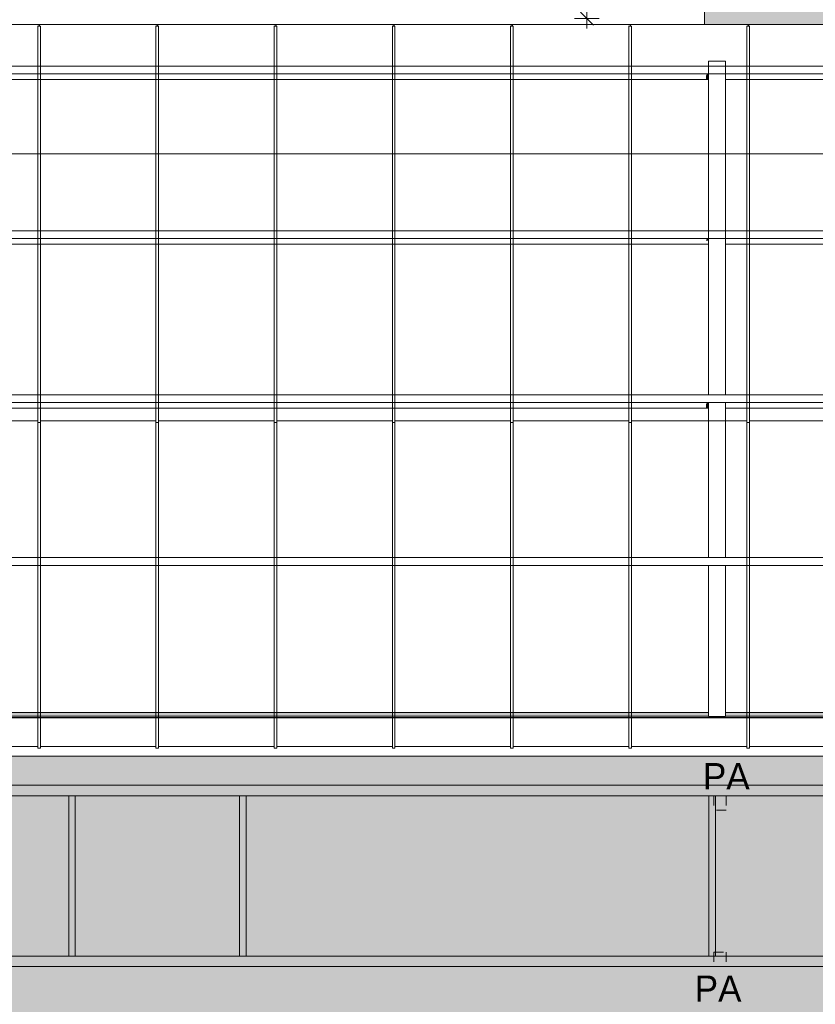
# Model space of a CAD drawing. Header units: millimetres. Extents: x 52659 to 1698020, y -10054 to 104697.
# Tile 280 of 363: x 274642 to 280700, y 18728 to 26221. Entities that reach past the tile are written whole.
import ezdxf

# ---------------------------------------------------------------- set-up
doc = ezdxf.new("R2010")
doc.units = ezdxf.units.MM
doc.header["$MEASUREMENT"] = 0
doc.linetypes.add('Tirets petits', pattern=[125, 75, -50])
for name, color, linetype in [('02-06 Poutre.Construction', 7, 'Continuous'), ('05-02 Cotation 200ème 100ème.Cotations', 7, 'Continuous'), ('06-02 Texte 200ème 100ème.Texte', 7, 'Continuous'), ('08-01 hachures', 7, 'Continuous'), ('A-ROOF-____-OTLN.Modèle IFC', 7, 'Continuous'), ('M-EQPM-____-OTLN.Modèle IFC', 7, 'Continuous'), ('S-BEAM-____-OTLN.Modèle IFC', 7, 'Continuous')]:
    doc.layers.add(name, color=color, linetype=linetype)
doc.styles.add('STYLE_GENERE_2', font='txt')
doc.styles.add('STYLE_GENERE_3', font='ARIALN.TTF')
doc.dimstyles.new('STYLE_GENERE__2', dxfattribs={"dimtxt": 200, "dimasz": 95, "dimexe": 0.18, "dimexo": 100, "dimgap": 0, "dimtad": 0, "dimlfac": 0.001, "dimzin": 0, "dimdsep": 46, "dimtxsty": 'STYLE_GENERE_3', "dimblk": 'ARROWHEAD_6', "dimblk1": 'ARROWHEAD_6', "dimblk2": 'ARROWHEAD_6', "dimcen": 0.09, "dimclrd": 7, "dimclre": 7, "dimclrt": 7, "dimazin": 0, "dimtfac": 1, "dimtdec": 4, "dimtmove": 0, "dimatfit": 3, "dimfxl": 1, "dimtolj": 1, "dimtzin": 0, "dimarcsym": 0})
doc.dimstyles.new('STYLE_GENERE__5', dxfattribs={"dimtxt": 200, "dimasz": 95, "dimexe": 0.18, "dimexo": 100, "dimgap": 0, "dimtad": 0, "dimtih": 1, "dimtoh": 1, "dimlfac": 0.001, "dimzin": 0, "dimdsep": 46, "dimtxsty": 'STYLE_GENERE_3', "dimblk": 'ARROWHEAD_6', "dimblk1": 'ARROWHEAD_6', "dimblk2": 'ARROWHEAD_6', "dimcen": 0.09, "dimclrd": 7, "dimclre": 7, "dimclrt": 7, "dimazin": 0, "dimtfac": 1, "dimtdec": 4, "dimtmove": 0, "dimatfit": 3, "dimfxl": 1, "dimtolj": 1, "dimtzin": 0, "dimarcsym": 0})
pattern_1 = [(360, (261781.56, 40089.01), (127, 127), [63.5, -190.5]), (89.99998, (261813.31, 40057.26), (-126.99996, 127.00004), [63.5, -190.5])]

# ---------------------------------------------------------------- blocks, each defined once
blk = doc.blocks.new('*D844', base_point=(261781.6, 40089))
at = {"layer": '05-02 Cotation 200ème 100ème.Cotations', "color": 7, "linetype": 'Continuous', "lineweight": 13, "transparency": 16777216}
for p, q in [((267471.6, 25106.5), (267471.6, 25294)), ((347724.3, 25106.5), (347724.3, 25294)), ((267471.6, 25200.2), (307285.1, 25200.2)), ((307910.8, 25200.2), (347724.3, 25200.2)), ((347724.3, 25200.2), (347799.3, 25200.2))]:
    blk.add_line(p, q, dxfattribs=at)
at = {"layer": '05-02 Cotation 200ème 100ème.Cotations', "color": 7, "linetype": 'Continuous', "lineweight": 25, "transparency": 16777216}
for p, q in [((267521.6, 25250.2), (267421.6, 25150.2)), ((347674.3, 25150.2), (347774.3, 25250.2))]:
    blk.add_line(p, q, dxfattribs=at)
at = {"layer": '05-02 Cotation 200ème 100ème.Cotations', "color": 7, "lineweight": 9, "transparency": 16777216, "insert": (307309.9, 25100.2), "char_height": 200, "attachment_point": 7, "style": 'STYLE_GENERE_3'}
blk.add_mtext('\\A1;80,25', dxfattribs=at)
blk = doc.blocks.new('ARROWHEAD_6')
at = {"color": 0, "linetype": 'Continuous', "lineweight": 0}
for p, q in [((0, 0), (-1, 0)), ((-0.5, -0.5), (0.5, 0.5))]:
    blk.add_line(p, q, dxfattribs=at)
blk = doc.blocks.new('*D872', base_point=(261781.6, 40089))
at = {"layer": '05-02 Cotation 200ème 100ème.Cotations', "color": 7, "linetype": 'Continuous', "lineweight": 13, "transparency": 16777216}
for p, q in [((279054.8, 32750.4), (278867.3, 32750.4)), ((278961, 29738.7), (278961, 32750.4)), ((278961, 26229.2), (278961, 29240.9)), ((279054.8, 26229.2), (278867.3, 26229.2)), ((278961, 26154.2), (278961, 26229.2))]:
    blk.add_line(p, q, dxfattribs=at)
at = {"layer": '05-02 Cotation 200ème 100ème.Cotations', "color": 7, "linetype": 'Continuous', "lineweight": 25, "transparency": 16777216}
for p, q in [((278911, 32800.4), (279011, 32700.4)), ((278911, 26279.2), (279011, 26179.2))]:
    blk.add_line(p, q, dxfattribs=at)
at = {"layer": '05-02 Cotation 200ème 100ème.Cotations', "color": 7, "lineweight": 9, "transparency": 16777216, "char_height": 200, "attachment_point": 7, "rotation": 90, "style": 'STYLE_GENERE_3'}
for s, insert in [('\\A1;0,30', (278843.3, 32542.7)), ('\\A1;6,52', (279061, 29265.8))]:
    blk.add_mtext(s, dxfattribs=dict(at, insert=insert))

msp = doc.modelspace()

# ---------------------------------------------------------------- hatches: boundary and pattern name
at = {"layer": '02-06 Poutre.Construction', "linetype": 'Continuous', "lineweight": 0, "true_color": 0xbfbfbf}
for points in [[(274776.347, 23168.223), (274779.78, 23168.223), (274779.78, 26171.975), (274789.78, 26171.975), (274789.78, 26184.777), (274776.345, 26184.777), (274776.345, 23168.582)], [(274789.78, 26171.975), (274798.593, 26171.975), (274796.406, 26184.777), (274789.78, 26184.777)], [(275676.347, 23168.223), (275679.78, 23168.223), (275679.78, 26171.975), (275689.78, 26171.975), (275689.78, 26184.777), (275676.345, 26184.777), (275676.345, 23168.582)], [(275689.78, 26171.975), (275698.593, 26171.975), (275696.406, 26184.777), (275689.78, 26184.777)], [(276576.347, 23168.223), (276579.78, 23168.223), (276579.78, 26171.975), (276589.78, 26171.975), (276589.78, 26184.777), (276576.345, 26184.777), (276576.345, 23168.582)], [(276589.78, 26171.975), (276598.593, 26171.975), (276596.406, 26184.777), (276589.78, 26184.777)], [(277476.347, 23168.223), (277479.78, 23168.223), (277479.78, 26171.975), (277489.78, 26171.975), (277489.78, 26184.777), (277476.345, 26184.777), (277476.345, 23168.582)], [(277489.78, 26171.975), (277498.593, 26171.975), (277496.406, 26184.777), (277489.78, 26184.777)], [(278376.347, 23168.223), (278379.78, 23168.223), (278379.78, 26171.975), (278389.78, 26171.975), (278389.78, 26184.777), (278376.345, 26184.777), (278376.345, 23168.582)], [(278389.78, 26171.975), (278398.593, 26171.975), (278396.406, 26184.777), (278389.78, 26184.777)], [(279276.347, 23168.223), (279279.78, 23168.223), (279279.78, 26171.975), (279289.78, 26171.975), (279289.78, 26184.777), (279276.345, 26184.777), (279276.345, 23168.582)], [(279289.78, 26171.975), (279298.593, 26171.975), (279296.406, 26184.777), (279289.78, 26184.777)], [(280176.347, 23168.223), (280179.78, 23168.223), (280179.78, 26171.975), (280189.78, 26171.975), (280189.78, 26184.777), (280176.345, 26184.777), (280176.345, 23168.582)], [(280189.78, 26171.975), (280198.593, 26171.975), (280196.406, 26184.777), (280189.78, 26184.777)], [(274776.347, 23016.995), (274776.349, 23016.643), (274779.78, 23016.643), (274779.78, 23168.223), (274776.347, 23168.223)], [(275676.349, 23016.643), (275679.78, 23016.643), (275679.78, 23168.223), (275676.347, 23168.223), (275676.347, 23016.995)], [(276576.349, 23016.643), (276579.78, 23016.643), (276579.78, 23168.223), (276576.347, 23168.223), (276576.347, 23016.995)], [(277476.349, 23016.643), (277479.78, 23016.643), (277479.78, 23168.223), (277476.347, 23168.223), (277476.347, 23016.995)], [(278376.349, 23016.643), (278379.78, 23016.643), (278379.78, 23168.223), (278376.347, 23168.223), (278376.347, 23016.995)], [(279276.349, 23016.643), (279279.78, 23016.643), (279279.78, 23168.223), (279276.347, 23168.223), (279276.347, 23016.995)], [(280176.347, 23016.995), (280176.349, 23016.643), (280179.78, 23016.643), (280179.78, 23168.223), (280176.347, 23168.223)], [(274776.349, 22863.487), (274776.351, 22863.144), (274779.78, 22863.144), (274779.78, 23016.643), (274776.349, 23016.643)], [(275676.351, 22863.144), (275679.78, 22863.144), (275679.78, 23016.643), (275676.349, 23016.643), (275676.349, 22863.487)], [(276576.351, 22863.144), (276579.78, 22863.144), (276579.78, 23016.643), (276576.349, 23016.643), (276576.349, 22863.487)], [(277476.351, 22863.144), (277479.78, 22863.144), (277479.78, 23016.643), (277476.349, 23016.643), (277476.349, 22863.487)], [(278376.351, 22863.144), (278379.78, 22863.144), (278379.78, 23016.643), (278376.349, 23016.643), (278376.349, 22863.487)], [(279276.351, 22863.144), (279279.78, 22863.144), (279279.78, 23016.643), (279276.349, 23016.643), (279276.349, 22863.487)], [(280176.349, 22863.487), (280176.351, 22863.144), (280179.78, 22863.144), (280179.78, 23016.643), (280176.349, 23016.643)], [(274776.351, 22708.37), (274776.353, 22708.037), (274779.78, 22708.037), (274779.78, 22854.271), (274779.78, 22863.144), (274776.351, 22863.144)], [(275676.351, 22708.37), (275676.353, 22708.037), (275679.78, 22708.037), (275679.78, 22854.271), (275679.78, 22863.144), (275676.351, 22863.144)], [(276576.351, 22708.37), (276576.353, 22708.037), (276579.78, 22708.037), (276579.78, 22854.271), (276579.78, 22863.144), (276576.351, 22863.144)], [(277476.351, 22708.37), (277476.353, 22708.037), (277479.78, 22708.037), (277479.78, 22854.271), (277479.78, 22863.144), (277476.351, 22863.144)], [(278376.351, 22708.37), (278376.353, 22708.037), (278379.78, 22708.037), (278379.78, 22854.271), (278379.78, 22863.144), (278376.351, 22863.144)], [(279276.351, 22708.37), (279276.353, 22708.037), (279279.78, 22708.037), (279279.78, 22854.271), (279279.78, 22863.144), (279276.351, 22863.144)], [(280176.351, 22708.37), (280176.353, 22708.037), (280179.78, 22708.037), (280179.78, 22854.271), (280179.78, 22863.144), (280176.351, 22863.144)], [(274776.353, 22551.958), (274776.356, 22551.633), (274779.78, 22551.633), (274779.78, 22708.037), (274776.353, 22708.037)], [(275676.353, 22551.958), (275676.355, 22551.633), (275679.78, 22551.633), (275679.78, 22708.037), (275676.353, 22708.037)], [(276576.353, 22551.958), (276576.355, 22551.633), (276579.78, 22551.633), (276579.78, 22708.037), (276576.353, 22708.037)], [(277476.353, 22551.958), (277476.355, 22551.633), (277479.78, 22551.633), (277479.78, 22708.037), (277476.353, 22708.037)], [(278376.353, 22551.958), (278376.355, 22551.633), (278379.78, 22551.633), (278379.78, 22708.037), (278376.353, 22708.037)], [(279276.353, 22551.958), (279276.355, 22551.633), (279279.78, 22551.633), (279279.78, 22708.037), (279276.353, 22708.037)], [(280176.353, 22551.958), (280176.355, 22551.633), (280179.78, 22551.633), (280179.78, 22708.037), (280176.353, 22708.037)], [(274776.355, 22394.567), (274776.357, 22394.249), (274779.78, 22394.249), (274779.78, 22551.633), (274776.355, 22551.633)], [(275676.357, 22394.249), (275679.78, 22394.249), (275679.78, 22551.633), (275676.355, 22551.633), (275676.355, 22394.567)], [(276576.357, 22394.249), (276579.78, 22394.249), (276579.78, 22551.633), (276576.355, 22551.633), (276576.355, 22394.567)], [(277476.355, 22394.567), (277476.357, 22394.249), (277479.78, 22394.249), (277479.78, 22551.633), (277476.355, 22551.633)], [(278376.357, 22394.249), (278379.78, 22394.249), (278379.78, 22551.633), (278376.355, 22551.633), (278376.355, 22394.567)], [(279276.357, 22394.249), (279279.78, 22394.249), (279279.78, 22551.633), (279276.355, 22551.633), (279276.355, 22394.567)], [(280176.355, 22394.567), (280176.357, 22394.249), (280179.78, 22394.249), (280179.78, 22551.633), (280176.355, 22551.633)], [(274776.357, 22236.514), (274776.359, 22236.203), (274779.78, 22236.203), (274779.78, 22394.249), (274776.357, 22394.249)], [(275676.357, 22236.514), (275676.359, 22236.203), (275679.78, 22236.203), (275679.78, 22394.249), (275676.357, 22394.249)], [(276576.357, 22236.514), (276576.359, 22236.203), (276579.78, 22236.203), (276579.78, 22394.249), (276576.357, 22394.249)], [(277476.357, 22236.514), (277476.359, 22236.203), (277479.78, 22236.203), (277479.78, 22394.249), (277476.357, 22394.249)], [(278376.357, 22236.514), (278376.359, 22236.203), (278379.78, 22236.203), (278379.78, 22394.249), (278376.357, 22394.249)], [(279276.357, 22236.514), (279276.359, 22236.203), (279279.78, 22236.203), (279279.78, 22394.249), (279276.357, 22394.249)], [(280176.357, 22236.514), (280176.359, 22236.203), (280179.78, 22236.203), (280179.78, 22394.249), (280176.357, 22394.249)], [(274776.359, 22078.118), (274776.361, 22077.814), (274779.78, 22077.814), (274779.78, 22236.203), (274776.359, 22236.203)], [(275676.359, 22078.118), (275676.361, 22077.814), (275679.78, 22077.814), (275679.78, 22236.203), (275676.359, 22236.203)], [(276576.359, 22078.118), (276576.361, 22077.814), (276579.78, 22077.814), (276579.78, 22236.203), (276576.359, 22236.203)], [(277476.359, 22078.118), (277476.361, 22077.814), (277479.78, 22077.814), (277479.78, 22236.203), (277476.359, 22236.203)], [(278376.359, 22078.118), (278376.361, 22077.814), (278379.78, 22077.814), (278379.78, 22236.203), (278376.359, 22236.203)], [(279276.359, 22078.118), (279276.361, 22077.814), (279279.78, 22077.814), (279279.78, 22236.203), (279276.359, 22236.203)], [(280176.359, 22078.118), (280176.361, 22077.814), (280179.78, 22077.814), (280179.78, 22236.203), (280176.359, 22236.203)], [(274776.361, 21919.698), (274776.363, 21919.401), (274779.78, 21919.401), (274779.78, 22077.814), (274776.361, 22077.814)], [(275676.361, 21919.698), (275676.363, 21919.401), (275679.78, 21919.401), (275679.78, 22077.814), (275676.361, 22077.814)], [(276576.361, 21919.698), (276576.363, 21919.401), (276579.78, 21919.401), (276579.78, 22077.814), (276576.361, 22077.814)], [(277476.361, 21919.698), (277476.363, 21919.401), (277479.78, 21919.401), (277479.78, 22077.814), (277476.361, 22077.814)], [(278376.361, 21919.698), (278376.363, 21919.401), (278379.78, 21919.401), (278379.78, 22077.814), (278376.361, 22077.814)], [(279276.361, 21919.698), (279276.363, 21919.401), (279279.78, 21919.401), (279279.78, 22077.814), (279276.361, 22077.814)], [(280176.361, 21919.698), (280176.363, 21919.401), (280179.78, 21919.401), (280179.78, 22077.814), (280176.361, 22077.814)], [(274776.363, 21761.575), (274776.364, 21761.285), (274779.78, 21761.285), (274779.78, 21919.401), (274776.363, 21919.401)], [(275676.363, 21761.575), (275676.364, 21761.285), (275679.78, 21761.285), (275679.78, 21919.401), (275676.363, 21919.401)], [(276576.363, 21761.575), (276576.364, 21761.285), (276579.78, 21761.285), (276579.78, 21919.401), (276576.363, 21919.401)], [(277476.363, 21761.575), (277476.364, 21761.285), (277479.78, 21761.285), (277479.78, 21919.401), (277476.363, 21919.401)], [(278376.363, 21761.575), (278376.364, 21761.285), (278379.78, 21761.285), (278379.78, 21919.401), (278376.363, 21919.401)], [(279276.363, 21761.575), (279276.364, 21761.285), (279279.78, 21761.285), (279279.78, 21919.401), (279276.363, 21919.401)], [(280176.363, 21761.575), (280176.364, 21761.285), (280179.78, 21761.285), (280179.78, 21919.401), (280176.363, 21919.401)], [(274776.364, 21604.068), (274776.366, 21603.784), (274779.78, 21603.784), (274779.78, 21761.285), (274776.364, 21761.285)], [(275676.364, 21604.068), (275676.366, 21603.784), (275679.78, 21603.784), (275679.78, 21761.285), (275676.364, 21761.285)], [(276576.366, 21603.784), (276579.78, 21603.784), (276579.78, 21761.285), (276576.364, 21761.285), (276576.364, 21604.068)], [(277476.366, 21603.784), (277479.78, 21603.784), (277479.78, 21761.285), (277476.364, 21761.285), (277476.364, 21604.068)], [(278376.366, 21603.784), (278379.78, 21603.784), (278379.78, 21761.285), (278376.364, 21761.285), (278376.364, 21604.068)], [(279276.366, 21603.784), (279279.78, 21603.784), (279279.78, 21761.285), (279276.364, 21761.285), (279276.364, 21604.068)], [(280176.364, 21604.068), (280176.366, 21603.784), (280179.78, 21603.784), (280179.78, 21761.285), (280176.364, 21761.285)], [(274776.366, 21447.494), (274776.367, 21447.216), (274779.78, 21447.216), (274779.78, 21603.784), (274776.366, 21603.784)], [(275676.366, 21447.494), (275676.367, 21447.216), (275679.78, 21447.216), (275679.78, 21603.784), (275676.366, 21603.784)], [(276576.366, 21447.494), (276576.367, 21447.216), (276579.78, 21447.216), (276579.78, 21603.784), (276576.366, 21603.784)], [(277476.366, 21447.494), (277476.367, 21447.216), (277479.78, 21447.216), (277479.78, 21603.784), (277476.366, 21603.784)], [(278376.366, 21447.494), (278376.367, 21447.216), (278379.78, 21447.216), (278379.78, 21603.784), (278376.366, 21603.784)], [(279276.366, 21447.494), (279276.367, 21447.216), (279279.78, 21447.216), (279279.78, 21603.784), (279276.366, 21603.784)], [(280176.366, 21447.494), (280176.367, 21447.216), (280179.78, 21447.216), (280179.78, 21603.784), (280176.366, 21603.784)], [(274776.367, 21292.17), (274776.369, 21291.897), (274779.78, 21291.897), (274779.78, 21447.216), (274776.367, 21447.216)], [(275676.367, 21292.17), (275676.369, 21291.897), (275679.78, 21291.897), (275679.78, 21447.216), (275676.367, 21447.216)], [(276576.367, 21292.17), (276576.369, 21291.897), (276579.78, 21291.897), (276579.78, 21447.216), (276576.367, 21447.216)], [(277476.367, 21292.17), (277476.369, 21291.897), (277479.78, 21291.897), (277479.78, 21447.216), (277476.367, 21447.216)], [(278376.367, 21292.17), (278376.369, 21291.897), (278379.78, 21291.897), (278379.78, 21447.216), (278376.367, 21447.216)], [(279276.367, 21292.17), (279276.369, 21291.897), (279279.78, 21291.897), (279279.78, 21447.216), (279276.367, 21447.216)], [(280176.367, 21292.17), (280176.369, 21291.897), (280179.78, 21291.897), (280179.78, 21447.216), (280176.367, 21447.216)], [(274776.369, 21138.409), (274776.37, 21138.142), (274779.78, 21138.142), (274779.78, 21291.897), (274776.369, 21291.897)], [(275676.369, 21138.409), (275676.37, 21138.142), (275679.78, 21138.142), (275679.78, 21291.897), (275676.369, 21291.897)], [(276576.369, 21138.409), (276576.37, 21138.142), (276579.78, 21138.142), (276579.78, 21291.897), (276576.369, 21291.897)], [(277476.369, 21138.409), (277476.37, 21138.142), (277479.78, 21138.142), (277479.78, 21291.897), (277476.369, 21291.897)], [(278376.369, 21138.409), (278376.37, 21138.142), (278379.78, 21138.142), (278379.78, 21291.897), (278376.369, 21291.897)], [(279276.369, 21138.409), (279276.37, 21138.142), (279279.78, 21138.142), (279279.78, 21291.897), (279276.369, 21291.897)], [(280176.369, 21138.409), (280176.37, 21138.142), (280179.78, 21138.142), (280179.78, 21291.897), (280176.369, 21291.897)], [(274776.37, 20986.522), (274776.372, 20986.26), (274779.78, 20986.26), (274779.78, 21138.142), (274776.37, 21138.142)], [(275676.37, 20986.522), (275676.372, 20986.26), (275679.78, 20986.26), (275679.78, 21138.142), (275676.37, 21138.142)], [(276576.37, 20986.522), (276576.372, 20986.26), (276579.78, 20986.26), (276579.78, 21138.142), (276576.37, 21138.142)], [(277476.37, 20986.522), (277476.372, 20986.26), (277479.78, 20986.26), (277479.78, 21138.142), (277476.37, 21138.142)], [(278376.37, 20986.522), (278376.372, 20986.26), (278379.78, 20986.26), (278379.78, 21138.142), (278376.37, 21138.142)], [(279276.37, 20986.522), (279276.372, 20986.26), (279279.78, 20986.26), (279279.78, 21138.142), (279276.37, 21138.142)], [(280176.37, 20986.522), (280176.372, 20986.26), (280179.78, 20986.26), (280179.78, 21138.142), (280176.37, 21138.142)], [(274776.372, 20836.815), (274776.373, 20836.558), (274779.78, 20836.558), (274779.78, 20986.26), (274776.372, 20986.26)], [(275676.372, 20836.815), (275676.373, 20836.558), (275679.78, 20836.558), (275679.78, 20986.26), (275676.372, 20986.26)], [(276576.372, 20836.815), (276576.373, 20836.558), (276579.78, 20836.558), (276579.78, 20986.26), (276576.372, 20986.26)], [(277476.372, 20836.815), (277476.373, 20836.558), (277479.78, 20836.558), (277479.78, 20986.26), (277476.372, 20986.26)], [(278376.372, 20836.815), (278376.373, 20836.558), (278379.78, 20836.558), (278379.78, 20986.26), (278376.372, 20986.26)], [(279276.372, 20836.815), (279276.373, 20836.558), (279279.78, 20836.558), (279279.78, 20986.26), (279276.372, 20986.26)], [(280176.372, 20836.815), (280176.373, 20836.558), (280179.78, 20836.558), (280179.78, 20986.26), (280176.372, 20986.26)], [(274776.373, 20836.558), (274776.373, 20689.589), (274779.78, 20689.339), (274779.78, 20836.558)], [(275676.373, 20836.558), (275676.373, 20689.589), (275679.78, 20689.339), (275679.78, 20836.558)], [(276576.373, 20836.558), (276576.373, 20689.589), (276579.78, 20689.339), (276579.78, 20836.558)], [(277476.373, 20836.558), (277476.373, 20689.589), (277479.78, 20689.339), (277479.78, 20836.558)], [(278376.373, 20836.558), (278376.373, 20689.589), (278379.78, 20689.339), (278379.78, 20836.558)], [(279276.373, 20836.558), (279276.373, 20689.589), (279279.78, 20689.339), (279279.78, 20836.558)], [(280176.373, 20836.558), (280176.373, 20689.589), (280179.78, 20689.339), (280179.78, 20836.558)]]:
    msp.add_hatch(color=9, dxfattribs=at).paths.add_polyline_path(points)
at = {"layer": '08-01 hachures', "linetype": 'Continuous', "lineweight": 0, "true_color": 0x5d5d5d}
h = msp.add_hatch(dxfattribs=at)
h.set_pattern_fill('CROSS_225_29_0002', color=251, style=0, pattern_type=2)
h.set_pattern_definition(pattern_1)
h.paths.add_polyline_path([(291896.616, 39799.316), (291896.616, 26184.777), (279856.246, 26184.777), (279856.246, 33050.401), (273946.616, 33050.401), (273946.616, 27583.896), (268398.725, 27583.896), (268398.725, 27184.128), (273946.616, 27184.128), (273946.616, 26229.221), (267589.344, 26229.221), (267589.78, 26089.012), (262071.556, 26099.012), (262062.289, 39808.28)])
h.paths.add_polyline_path([(264195.257, 32856.94), (262795.257, 32856.94), (262795.257, 34278.427), (264195.257, 34278.427)], flags=0)
h.paths.add_polyline_path([(265845.317, 32856.94), (265845.317, 34192.524), (267195.317, 34192.524), (267195.317, 32856.94)], flags=0)
h.paths.add_polyline_path([(272245.317, 34267.248), (270895.317, 34267.248), (270895.317, 35602.833), (272245.317, 35602.833)], flags=0)
h.paths.add_polyline_path([(272342.536, 31701.424), (273207.642, 31701.424), (273207.642, 30827.306), (272342.536, 30827.306)], flags=0)
h.paths.add_polyline_path([(275500.317, 34217.782), (274100.317, 34217.782), (274100.317, 35639.269), (275500.317, 35639.269)], flags=0)
h.paths.add_polyline_path([(282115.317, 32856.94), (280715.317, 32856.94), (280715.317, 34241.991), (282115.317, 34241.991)], flags=0)
h.paths.add_polyline_path([(283715.143, 32856.94), (283715.143, 34241.991), (285115.143, 34241.991), (285115.143, 32856.94)], flags=0)
h.paths.add_polyline_path([(284346.151, 31701.424), (285211.258, 31701.424), (285211.258, 30827.306), (284346.151, 30827.306)], flags=0)
h.paths.add_polyline_path([(286715.317, 32856.94), (286715.317, 34278.427), (288115.317, 34278.427), (288115.317, 32856.94)], flags=0)
h.paths.add_polyline_path([(289686.273, 32856.94), (289686.273, 34241.991), (291086.273, 34241.991), (291086.273, 32856.94)], flags=0)
h = msp.add_hatch(dxfattribs=at)
h.set_pattern_fill('CROSS_225_29_0002', color=251, style=0, pattern_type=2)
h.set_pattern_definition(pattern_1)
h.paths.add_polyline_path([(263819.991, 9839.711), (263819.991, 18709.012), (269881.556, 18709.012), (269881.556, 18989.012), (267621.616, 18989.012), (267589.344, 20616.075), (291926.206, 20616.075), (291896.616, 9839.711), (270222.019, 9839.711), (268822.019, 9839.711)])
h.paths.add_polyline_path([(267329.051, 14129.738), (267470.339, 14017.176), (267672.149, 13968.963), (267897.08, 14029.762), (268077.204, 14227.631), (268106.047, 14520.675), (268015.247, 14701.142), (267791.153, 14845.765), (267591.235, 14879.08), (267460.194, 14808.399), (267352.583, 14722.822), (267252.346, 14567.451), (267230.637, 14349.036)], flags=0)
h.paths.add_polyline_path([(270222.019, 11796.702), (270222.019, 13218.189), (268822.019, 13218.189), (268822.019, 11796.702)], flags=0)
at = {"layer": 'S-BEAM-____-OTLN.Modèle IFC', "linetype": 'Continuous', "lineweight": 0, "true_color": 0xbfbfbf}
for points in [[(279887.241, 25866.222), (279887.241, 25866.188), (280017.241, 25866.188), (280017.241, 25866.222)], [(279866.717, 25791.859), (279887.241, 25791.859), (279887.241, 25806.202), (279873.859, 25806.202)], [(279866.717, 25768.221), (279887.241, 25768.221), (279887.241, 25791.859), (279866.717, 25791.859)], [(279885.629, 25806.202), (279887.241, 25806.202), (279887.241, 25809.44)], [(279865.096, 25764.965), (279887.241, 25764.965), (279887.241, 25768.221), (279866.717, 25768.221)], [(279887.241, 24613.246), (280017.241, 24613.246), (280017.241, 24613.279), (279887.241, 24613.279)], [(279865.096, 24512.023), (279887.241, 24512.022), (279887.241, 24515.278), (279866.717, 24515.278)], [(279866.717, 24538.916), (279887.241, 24538.916), (279887.241, 24553.259), (279873.859, 24553.259)], [(279885.629, 24553.259), (279887.241, 24553.259), (279887.241, 24556.497)], [(279867.673, 23292.568), (279887.241, 23292.568), (279887.241, 23305.473), (279874.071, 23305.473)], [(279887.241, 23308.071), (279885.953, 23305.473), (279887.241, 23305.473)], [(279866.229, 23265.693), (279887.241, 23265.693), (279887.241, 23268.833), (279867.787, 23268.833)], [(279867.787, 23268.833), (279887.241, 23268.833), (279887.241, 23292.568), (279867.673, 23292.568)], [(279887.241, 22127.498), (280017.241, 22127.498), (280017.241, 22128), (279887.241, 22128)], [(267621.556, 20920.959), (267621.556, 20910.758), (348905.915, 20910.758), (348905.915, 20911.152), (267939.741, 20911.152), (267939.741, 20919.339), (267874.741, 20919.339), (267874.741, 20920.959)], [(267621.556, 20907.834), (348905.915, 20907.834), (348905.915, 20910.758), (267621.556, 20910.758)], [(274014.741, 20944.866), (279887.241, 20944.866), (279887.241, 20947.79), (274014.741, 20947.79)], [(274014.741, 20944.866), (274014.741, 20920.959), (279887.241, 20920.959), (279887.241, 20944.866)], [(279887.241, 20920.959), (274014.741, 20920.959), (274014.741, 20919.339), (279887.241, 20919.339)], [(285884.741, 20947.79), (280017.241, 20947.79), (280017.241, 20944.866), (285884.741, 20944.866)], [(285884.741, 20944.866), (280017.241, 20944.866), (280017.241, 20920.959), (285884.741, 20920.959)], [(280017.241, 20919.339), (285884.741, 20919.339), (285884.741, 20920.959), (280017.241, 20920.959)]]:
    msp.add_hatch(color=9, dxfattribs=at).paths.add_polyline_path(points)

# ---------------------------------------------------------------- linework, layer by layer
at = {"color": 7, "linetype": 'Tirets petits', "lineweight": 9}
for p, q in [((279926.145, 20314.84), (280022.394, 20314.84)), ((279926.145, 20314.84), (279926.145, 20204.109)), ((280022.394, 20314.84), (280022.394, 20204.109)), ((280022.394, 20204.109), (279926.145, 20204.109)), ((279926.145, 19125.572), (280022.394, 19125.572)), ((279926.145, 19125.572), (279926.145, 19014.84)), ((280022.394, 19125.572), (280022.394, 19014.84)), ((280022.394, 19014.84), (279926.145, 19014.84))]:
    msp.add_line(p, q, dxfattribs=at)
at = {"layer": '02-06 Poutre.Construction', "color": 7, "linetype": 'Continuous', "lineweight": 9}
for p, q in [((273889.78, 26184.777), (274789.78, 26184.777)), ((274779.78, 26171.975), (274799.78, 26171.975)), ((274779.78, 26171.975), (274779.78, 23155.422)), ((274789.78, 26184.777), (275689.78, 26184.777)), ((274789.78, 26184.777), (274789.78, 26171.975)), ((274799.78, 26171.975), (274799.78, 23155.422)), ((275679.78, 26171.975), (275699.78, 26171.975)), ((275679.78, 26171.975), (275679.78, 23155.422)), ((275689.78, 26184.777), (276589.78, 26184.777)), ((275689.78, 26184.777), (275689.78, 26171.975)), ((275699.78, 26171.975), (275699.78, 23155.422)), ((276579.78, 26171.975), (276599.78, 26171.975)), ((276579.78, 26171.975), (276579.78, 23155.422)), ((276589.78, 26184.777), (277489.78, 26184.777)), ((276599.78, 26171.975), (276599.78, 23155.422)), ((277479.78, 26171.975), (277499.78, 26171.975)), ((277479.78, 26171.975), (277479.78, 23155.422)), ((277489.78, 26184.777), (278389.78, 26184.777)), ((277489.78, 26184.777), (277489.78, 26171.975)), ((277499.78, 26171.975), (277499.78, 23155.422)), ((278379.78, 26171.975), (278399.78, 26171.975)), ((278379.78, 26171.975), (278379.78, 23155.422)), ((278389.78, 26184.777), (279289.78, 26184.777)), ((278389.78, 26184.777), (278389.78, 26171.975)), ((278399.78, 26171.975), (278399.78, 23155.422)), ((279279.78, 26171.975), (279299.78, 26171.975)), ((279279.78, 26171.975), (279279.78, 23155.422)), ((279289.78, 26184.777), (280189.78, 26184.777)), ((279299.78, 26171.975), (279299.78, 23155.422)), ((280179.78, 26171.975), (280199.78, 26171.975)), ((280179.78, 26171.975), (280179.78, 23155.422)), ((280189.78, 26184.777), (281089.78, 26184.777)), ((280189.78, 26184.777), (280189.78, 26171.975)), ((280199.78, 26171.975), (280199.78, 23155.422)), ((273899.78, 23168.223), (274779.78, 23168.223)), ((274779.78, 23155.422), (274799.78, 23155.422)), ((274779.78, 23155.422), (274779.78, 23003.842)), ((274799.78, 23168.223), (275679.78, 23168.223)), ((274799.78, 23155.422), (274799.78, 23003.842)), ((275679.78, 23155.422), (275699.78, 23155.422)), ((275679.78, 23155.422), (275679.78, 23003.842)), ((275699.78, 23168.223), (276579.78, 23168.223)), ((275699.78, 23155.422), (275699.78, 23003.842)), ((276579.78, 23155.422), (276599.78, 23155.422)), ((276579.78, 23155.422), (276579.78, 23003.842)), ((276599.78, 23168.223), (277479.78, 23168.223)), ((276599.78, 23155.422), (276599.78, 23003.842)), ((277479.78, 23155.422), (277499.78, 23155.422)), ((277479.78, 23155.422), (277479.78, 23003.842)), ((277499.78, 23168.223), (278379.78, 23168.223)), ((277499.78, 23155.422), (277499.78, 23003.842)), ((278379.78, 23155.422), (278399.78, 23155.422)), ((278379.78, 23155.422), (278379.78, 23003.842)), ((278399.78, 23168.223), (279279.78, 23168.223)), ((278399.78, 23155.422), (278399.78, 23003.842)), ((279279.78, 23155.422), (279299.78, 23155.422)), ((279279.78, 23155.422), (279279.78, 23003.842)), ((279299.78, 23168.223), (280179.78, 23168.223)), ((279299.78, 23155.422), (279299.78, 23003.842)), ((280179.78, 23155.422), (280199.78, 23155.422)), ((280179.78, 23155.422), (280179.78, 23003.842)), ((280199.78, 23168.223), (281079.78, 23168.223)), ((280199.78, 23155.422), (280199.78, 23003.842)), ((274779.78, 23003.842), (274779.78, 22850.343)), ((274799.78, 23003.842), (274799.78, 22850.343)), ((275679.78, 23003.842), (275679.78, 22850.343)), ((275699.78, 23003.842), (275699.78, 22850.343)), ((276579.78, 23003.842), (276579.78, 22850.343)), ((276599.78, 23003.842), (276599.78, 22850.343)), ((277479.78, 23003.842), (277479.78, 22850.343)), ((277499.78, 23003.842), (277499.78, 22850.343)), ((278379.78, 23003.842), (278379.78, 22850.343)), ((278399.78, 23003.842), (278399.78, 22850.343)), ((279279.78, 23003.842), (279279.78, 22850.343)), ((279299.78, 23003.842), (279299.78, 22850.343)), ((280179.78, 23003.842), (280179.78, 22850.343)), ((280199.78, 23003.842), (280199.78, 22850.343)), ((274779.78, 22850.343), (274779.78, 22695.235)), ((274799.78, 22850.343), (274799.78, 22695.235)), ((275679.78, 22850.343), (275679.78, 22695.235)), ((275699.78, 22850.343), (275699.78, 22695.235)), ((276579.78, 22850.343), (276579.78, 22695.235)), ((276599.78, 22850.343), (276599.78, 22695.235)), ((277479.78, 22850.343), (277479.78, 22695.235)), ((277499.78, 22850.343), (277499.78, 22695.235)), ((278379.78, 22850.343), (278379.78, 22695.235)), ((278399.78, 22850.343), (278399.78, 22695.235)), ((279279.78, 22850.343), (279279.78, 22695.235)), ((279299.78, 22850.343), (279299.78, 22695.235)), ((280179.78, 22850.343), (280179.78, 22695.235)), ((280199.78, 22850.343), (280199.78, 22695.235)), ((274779.78, 22695.235), (274779.78, 22538.832)), ((274799.78, 22695.235), (274799.78, 22538.832)), ((275679.78, 22695.235), (275679.78, 22538.832)), ((275699.78, 22695.235), (275699.78, 22538.832)), ((276579.78, 22695.235), (276579.78, 22538.832)), ((276599.78, 22695.235), (276599.78, 22538.832)), ((277479.78, 22695.235), (277479.78, 22538.832)), ((277499.78, 22695.235), (277499.78, 22538.832)), ((278379.78, 22695.235), (278379.78, 22538.832)), ((278399.78, 22695.235), (278399.78, 22538.832)), ((279279.78, 22695.235), (279279.78, 22538.832)), ((279299.78, 22695.235), (279299.78, 22538.832)), ((280179.78, 22695.235), (280179.78, 22538.832)), ((280199.78, 22695.235), (280199.78, 22538.832)), ((274779.78, 22538.832), (274779.78, 22381.448)), ((274799.78, 22538.832), (274799.78, 22381.448)), ((275679.78, 22538.832), (275679.78, 22381.448)), ((275699.78, 22538.832), (275699.78, 22381.448)), ((276579.78, 22538.832), (276579.78, 22381.448)), ((276599.78, 22538.832), (276599.78, 22381.448)), ((277479.78, 22538.832), (277479.78, 22381.448)), ((277499.78, 22538.832), (277499.78, 22381.448)), ((278379.78, 22538.832), (278379.78, 22381.448)), ((278399.78, 22538.832), (278399.78, 22381.448)), ((279279.78, 22538.832), (279279.78, 22381.448)), ((279299.78, 22538.832), (279299.78, 22381.448)), ((280179.78, 22538.832), (280179.78, 22381.448)), ((280199.78, 22538.832), (280199.78, 22381.448)), ((274779.78, 22381.448), (274779.78, 22223.402)), ((274799.78, 22381.448), (274799.78, 22223.402)), ((275679.78, 22381.448), (275679.78, 22223.402)), ((275699.78, 22381.448), (275699.78, 22223.402)), ((276579.78, 22381.448), (276579.78, 22223.402)), ((276599.78, 22381.448), (276599.78, 22223.402)), ((277479.78, 22381.448), (277479.78, 22223.402)), ((277499.78, 22381.448), (277499.78, 22223.402)), ((278379.78, 22381.448), (278379.78, 22223.402)), ((278399.78, 22381.448), (278399.78, 22223.402)), ((279279.78, 22381.448), (279279.78, 22223.402)), ((279299.78, 22381.448), (279299.78, 22223.402)), ((280179.78, 22381.448), (280179.78, 22223.402)), ((280199.78, 22381.448), (280199.78, 22223.402)), ((274779.78, 22223.402), (274779.78, 22065.013)), ((274799.78, 22223.402), (274799.78, 22065.013)), ((275679.78, 22223.402), (275679.78, 22065.013)), ((275699.78, 22223.402), (275699.78, 22065.013)), ((276579.78, 22223.402), (276579.78, 22065.013)), ((276599.78, 22223.402), (276599.78, 22065.013)), ((277479.78, 22223.402), (277479.78, 22065.013)), ((277499.78, 22223.402), (277499.78, 22065.013)), ((278379.78, 22223.402), (278379.78, 22065.013)), ((278399.78, 22223.402), (278399.78, 22065.013)), ((279279.78, 22223.402), (279279.78, 22065.013)), ((279299.78, 22223.402), (279299.78, 22065.013)), ((280179.78, 22223.402), (280179.78, 22065.013)), ((280199.78, 22223.402), (280199.78, 22065.013)), ((274779.78, 22065.013), (274779.78, 21906.6)), ((274799.78, 22065.013), (274799.78, 21906.6)), ((275679.78, 22065.013), (275679.78, 21906.6)), ((275699.78, 22065.013), (275699.78, 21906.6)), ((276579.78, 22065.013), (276579.78, 21906.6)), ((276599.78, 22065.013), (276599.78, 21906.6)), ((277479.78, 22065.013), (277479.78, 21906.6)), ((277499.78, 22065.013), (277499.78, 21906.6)), ((278379.78, 22065.013), (278379.78, 21906.6)), ((278399.78, 22065.013), (278399.78, 21906.6)), ((279279.78, 22065.013), (279279.78, 21906.6)), ((279299.78, 22065.013), (279299.78, 21906.6)), ((280179.78, 22065.013), (280179.78, 21906.6)), ((280199.78, 22065.013), (280199.78, 21906.6)), ((274779.78, 21906.6), (274779.78, 21748.483)), ((274799.78, 21906.6), (274799.78, 21748.483)), ((275679.78, 21906.6), (275679.78, 21748.483)), ((275699.78, 21906.6), (275699.78, 21748.483)), ((276579.78, 21906.6), (276579.78, 21748.483)), ((276599.78, 21906.6), (276599.78, 21748.483)), ((277479.78, 21906.6), (277479.78, 21748.483)), ((277499.78, 21906.6), (277499.78, 21748.483)), ((278379.78, 21906.6), (278379.78, 21748.483)), ((278399.78, 21906.6), (278399.78, 21748.483)), ((279279.78, 21906.6), (279279.78, 21748.483)), ((279299.78, 21906.6), (279299.78, 21748.483)), ((280179.78, 21906.6), (280179.78, 21748.483)), ((280199.78, 21906.6), (280199.78, 21748.483)), ((274779.78, 21748.483), (274779.78, 21590.982)), ((274799.78, 21748.483), (274799.78, 21590.982)), ((275679.78, 21748.483), (275679.78, 21590.982)), ((275699.78, 21748.483), (275699.78, 21590.982)), ((276579.78, 21748.483), (276579.78, 21590.982)), ((276599.78, 21748.483), (276599.78, 21590.982)), ((277479.78, 21748.483), (277479.78, 21590.982)), ((277499.78, 21748.483), (277499.78, 21590.982)), ((278379.78, 21748.483), (278379.78, 21590.982)), ((278399.78, 21748.483), (278399.78, 21590.982)), ((279279.78, 21748.483), (279279.78, 21590.982)), ((279299.78, 21748.483), (279299.78, 21590.982)), ((280179.78, 21748.483), (280179.78, 21590.982)), ((280199.78, 21748.483), (280199.78, 21590.982)), ((274779.78, 21590.982), (274779.78, 21434.414)), ((274799.78, 21590.982), (274799.78, 21434.414)), ((275679.78, 21590.982), (275679.78, 21434.414)), ((275699.78, 21590.982), (275699.78, 21434.414)), ((276579.78, 21590.982), (276579.78, 21434.414)), ((276599.78, 21590.982), (276599.78, 21434.414)), ((277479.78, 21590.982), (277479.78, 21434.414)), ((277499.78, 21590.982), (277499.78, 21434.414)), ((278379.78, 21590.982), (278379.78, 21434.414)), ((278399.78, 21590.982), (278399.78, 21434.414)), ((279279.78, 21590.982), (279279.78, 21434.414)), ((279299.78, 21590.982), (279299.78, 21434.414)), ((280179.78, 21590.982), (280179.78, 21434.414)), ((280199.78, 21590.982), (280199.78, 21434.414)), ((274779.78, 21434.414), (274779.78, 21279.096)), ((274799.78, 21434.414), (274799.78, 21279.096)), ((275679.78, 21434.414), (275679.78, 21279.096)), ((275699.78, 21434.414), (275699.78, 21279.096)), ((276579.78, 21434.414), (276579.78, 21279.096)), ((276599.78, 21434.414), (276599.78, 21279.096)), ((277479.78, 21434.414), (277479.78, 21279.096)), ((277499.78, 21434.414), (277499.78, 21279.096)), ((278379.78, 21434.414), (278379.78, 21279.096)), ((278399.78, 21434.414), (278399.78, 21279.096)), ((279279.78, 21434.414), (279279.78, 21279.096)), ((279299.78, 21434.414), (279299.78, 21279.096)), ((280179.78, 21434.414), (280179.78, 21279.096)), ((280199.78, 21434.414), (280199.78, 21279.096)), ((274779.78, 21279.096), (274779.78, 21125.341)), ((274799.78, 21279.096), (274799.78, 21125.341)), ((275679.78, 21279.096), (275679.78, 21125.341)), ((275699.78, 21279.096), (275699.78, 21125.341)), ((276579.78, 21279.096), (276579.78, 21125.341)), ((276599.78, 21279.096), (276599.78, 21125.341)), ((277479.78, 21279.096), (277479.78, 21125.341)), ((277499.78, 21279.096), (277499.78, 21125.341)), ((278379.78, 21279.096), (278379.78, 21125.341)), ((278399.78, 21279.096), (278399.78, 21125.341)), ((279279.78, 21279.096), (279279.78, 21125.341)), ((279299.78, 21279.096), (279299.78, 21125.341)), ((280179.78, 21279.096), (280179.78, 21125.341)), ((280199.78, 21279.096), (280199.78, 21125.341)), ((274779.78, 21125.341), (274779.78, 20973.459)), ((274799.78, 21125.341), (274799.78, 20973.459)), ((275679.78, 21125.341), (275679.78, 20973.459)), ((275699.78, 21125.341), (275699.78, 20973.459)), ((276579.78, 21125.341), (276579.78, 20973.459)), ((276599.78, 21125.341), (276599.78, 20973.459)), ((277479.78, 21125.341), (277479.78, 20973.459)), ((277499.78, 21125.341), (277499.78, 20973.459)), ((278379.78, 21125.341), (278379.78, 20973.459)), ((278399.78, 21125.341), (278399.78, 20973.459)), ((279279.78, 21125.341), (279279.78, 20973.459)), ((279299.78, 21125.341), (279299.78, 20973.459)), ((280179.78, 21125.341), (280179.78, 20973.459)), ((280199.78, 21125.341), (280199.78, 20973.459)), ((274779.78, 20973.459), (274779.78, 20823.757)), ((274799.78, 20973.459), (274799.78, 20823.757)), ((275679.78, 20973.459), (275679.78, 20823.757)), ((275699.78, 20973.459), (275699.78, 20823.757)), ((276579.78, 20973.459), (276579.78, 20823.757)), ((276599.78, 20973.459), (276599.78, 20823.757)), ((277479.78, 20973.459), (277479.78, 20823.757)), ((277499.78, 20973.459), (277499.78, 20823.757)), ((278379.78, 20973.459), (278379.78, 20823.757)), ((278399.78, 20973.459), (278399.78, 20823.757)), ((279279.78, 20973.459), (279279.78, 20823.757)), ((279299.78, 20973.459), (279299.78, 20823.757)), ((280179.78, 20973.459), (280179.78, 20823.757)), ((280199.78, 20973.459), (280199.78, 20823.757)), ((274779.78, 20823.757), (274779.78, 20676.537)), ((274799.78, 20823.757), (274799.78, 20676.537)), ((275679.78, 20823.757), (275679.78, 20676.537)), ((275699.78, 20823.757), (275699.78, 20676.537)), ((276579.78, 20823.757), (276579.78, 20676.537)), ((276599.78, 20823.757), (276599.78, 20676.537)), ((277479.78, 20823.757), (277479.78, 20676.537)), ((277499.78, 20823.757), (277499.78, 20676.537)), ((278379.78, 20823.757), (278379.78, 20676.537)), ((278399.78, 20823.757), (278399.78, 20676.537)), ((279279.78, 20823.757), (279279.78, 20676.537)), ((279299.78, 20823.757), (279299.78, 20676.537)), ((280179.78, 20823.757), (280179.78, 20676.537)), ((280199.78, 20823.757), (280199.78, 20676.537)), ((273899.78, 20689.339), (274779.78, 20689.339)), ((274799.78, 20689.339), (275679.78, 20689.339)), ((275699.78, 20689.339), (276579.78, 20689.339)), ((276599.78, 20689.339), (277479.78, 20689.339)), ((277499.78, 20689.339), (278379.78, 20689.339)), ((278399.78, 20689.339), (279279.78, 20689.339)), ((279299.78, 20689.339), (280179.78, 20689.339)), ((280199.78, 20689.339), (281079.78, 20689.339)), ((274779.78, 20676.537), (274799.78, 20676.537)), ((275679.78, 20676.537), (275699.78, 20676.537)), ((276579.78, 20676.537), (276599.78, 20676.537)), ((277479.78, 20676.537), (277499.78, 20676.537)), ((278379.78, 20676.537), (278399.78, 20676.537)), ((279279.78, 20676.537), (279299.78, 20676.537)), ((280179.78, 20676.537), (280199.78, 20676.537))]:
    msp.add_line(p, q, dxfattribs=at)
at = {"layer": '08-01 hachures', "color": 255, "linetype": 'Continuous', "lineweight": 0, "flags": 128}
msp.add_lwpolyline([(291896.616, 39799.316), (291896.616, 26184.777), (279856.246, 26184.777), (279856.246, 33050.401), (273946.616, 33050.401), (273946.616, 27583.896), (268398.725, 27583.896), (268398.725, 27184.128), (273946.616, 27184.128), (273946.616, 26229.221), (267589.344, 26229.221), (267589.78, 26089.012), (262071.556, 26099.012), (262062.289, 39808.28)], close=True, dxfattribs=at)
at = {"layer": '08-01 hachures', "color": 7, "linetype": 'Continuous', "lineweight": 9, "flags": 128}
msp.add_lwpolyline([(263819.991, 9839.711), (263819.991, 18709.012), (269881.556, 18709.012), (269881.556, 18989.012), (267621.616, 18989.012), (267589.344, 20616.075), (291926.206, 20616.075), (291896.616, 9839.711), (270222.019, 9839.711), (268822.019, 9839.711)], close=True, dxfattribs=at)
at = {"layer": 'A-ROOF-____-OTLN.Modèle IFC', "color": 7, "linetype": 'Continuous', "lineweight": 18}
for p, q in [((276229.939, 20616.075), (271909.641, 20616.075)), ((279979.989, 20616.075), (276229.939, 20616.075)), ((283730.034, 20616.075), (279979.989, 20616.075))]:
    msp.add_line(p, q, dxfattribs=at)
at = {"layer": 'M-EQPM-____-OTLN.Modèle IFC', "color": 7, "linetype": 'Continuous', "lineweight": 18}
for p, q in [((271429.593, 20394.84), (347166.934, 20394.84)), ((275015.495, 20314.84), (274466.934, 20314.84)), ((275015.495, 19094.84), (275015.495, 20314.84)), ((275065.495, 20314.84), (275015.495, 20314.84)), ((275065.495, 20314.84), (275065.495, 19094.84)), ((276315.495, 20314.84), (275065.495, 20314.84)), ((276315.495, 19094.84), (276315.495, 20314.84)), ((276365.495, 20314.84), (276315.495, 20314.84)), ((276365.495, 20314.84), (276365.495, 19094.84)), ((279890.495, 20314.84), (276365.495, 20314.84)), ((279890.495, 19094.84), (279890.495, 20314.84)), ((279940.495, 20314.84), (279890.495, 20314.84)), ((279940.495, 20314.84), (279940.495, 19094.84)), ((283465.495, 20314.84), (279940.495, 20314.84)), ((274466.934, 19094.84), (275015.495, 19094.84)), ((275015.495, 19094.84), (275065.495, 19094.84)), ((275065.495, 19094.84), (276315.495, 19094.84)), ((276315.495, 19094.84), (276365.495, 19094.84)), ((276365.495, 19094.84), (279890.495, 19094.84)), ((279890.495, 19094.84), (279940.495, 19094.84)), ((279940.495, 19094.84), (283465.495, 19094.84)), ((271429.593, 19014.84), (347166.934, 19014.84))]:
    msp.add_line(p, q, dxfattribs=at)
at = {"layer": 'S-BEAM-____-OTLN.Modèle IFC', "color": 7, "linetype": 'Continuous', "lineweight": 18}
for p, q in [((274014.741, 25866.188), (279887.241, 25866.188)), ((280017.241, 25866.188), (285884.741, 25866.188))]:
    msp.add_line(p, q, dxfattribs=at)
at = {"layer": 'S-BEAM-____-OTLN.Modèle IFC', "color": 9, "linetype": 'Continuous', "lineweight": 5}
for p, q in [((279887.241, 25905.905), (280017.241, 25905.905)), ((279887.241, 25905.905), (279887.241, 25866.188)), ((279887.241, 25866.188), (280017.241, 25866.188)), ((279887.241, 25866.188), (279887.241, 25809.457)), ((280017.241, 25866.188), (280017.241, 25905.905)), ((280017.241, 25809.457), (280017.241, 25866.188)), ((267621.616, 25809.457), (347710.295, 25809.457)), ((279887.241, 25809.44), (279887.241, 24613.246)), ((280017.241, 24613.246), (280017.241, 25809.44)), ((274014.741, 25764.965), (279887.241, 25764.965)), ((280017.241, 25764.965), (285884.741, 25764.965)), ((274014.741, 24613.246), (279887.241, 24613.246)), ((279887.241, 24613.246), (280017.241, 24613.246)), ((279887.241, 24613.246), (279887.241, 24556.515)), ((280017.241, 24613.246), (285884.741, 24613.246)), ((280017.241, 24556.515), (280017.241, 24613.246)), ((267621.556, 24556.515), (348017.007, 24556.515)), ((274014.741, 24512.022), (279887.241, 24512.022)), ((279887.241, 24556.497), (279887.241, 23369.492)), ((280017.241, 23369.492), (280017.241, 24556.497)), ((280017.241, 24512.022), (285884.741, 24512.022)), ((267621.556, 23308.613), (348324.917, 23308.613)), ((274014.741, 23365.577), (279887.241, 23365.577)), ((279887.241, 23365.577), (279887.241, 23369.492)), ((279887.241, 23365.577), (280017.241, 23365.577)), ((279887.241, 22971.085), (279887.241, 23308.07)), ((280017.241, 23365.577), (280017.241, 23369.492)), ((280017.241, 23365.577), (285884.741, 23365.577)), ((280017.241, 22971.085), (280017.241, 23308.07)), ((274014.741, 23265.693), (279887.241, 23265.693)), ((280017.241, 23265.693), (285884.741, 23265.693)), ((279887.241, 22561.972), (279887.241, 22971.085)), ((280017.241, 22561.972), (280017.241, 22971.085)), ((279887.241, 22147.164), (279887.241, 22561.972)), ((280017.241, 22147.164), (280017.241, 22561.972)), ((267621.556, 22127.498), (290999.78, 22127.498)), ((279887.241, 22127.498), (279887.241, 22147.164)), ((280017.241, 22127.498), (280017.241, 22147.164)), ((267621.556, 22067.498), (291142.156, 22065.013)), ((279887.241, 21731.74), (279887.241, 22067.498)), ((280017.241, 21731.74), (280017.241, 22067.498)), ((279887.241, 21320.787), (279887.241, 21731.74)), ((280017.241, 21320.787), (280017.241, 21731.74)), ((279887.241, 20919.339), (279887.241, 21320.787)), ((280017.241, 20919.339), (280017.241, 21320.787)), ((267621.556, 20910.758), (348905.915, 20910.758)), ((267621.556, 20907.834), (348905.915, 20907.834)), ((274014.741, 20947.79), (279887.241, 20947.79)), ((274014.741, 20920.959), (279887.241, 20920.959)), ((280017.241, 20919.339), (279887.241, 20919.339)), ((280017.241, 20947.79), (285884.741, 20947.79)), ((280017.241, 20920.959), (285884.741, 20920.959))]:
    msp.add_line(p, q, dxfattribs=at)

# ---------------------------------------------------------------- texts
at = {"layer": '06-02 Texte 200ème 100ème.Texte', "color": 7, "linetype": 'Continuous', "lineweight": 9, "char_height": 200, "attachment_point": 5, "style": 'STYLE_GENERE_2'}
for insert in [(280022.385, 20463.714), (279959.762, 18846.805)]:
    msp.add_mtext('\\A1;PA', dxfattribs=dict(at, insert=insert))

# ---------------------------------------------------------------- dimensions: what is measured, and where the dimension line sits
at = {"layer": '05-02 Cotation 200ème 100ème.Cotations', "color": 7, "linetype": 'Continuous', "lineweight": 13}
dim = msp.add_linear_dim(base=(278961.036, 32750.401), p1=(279556.246, 26229.221), p2=(279556.246, 32750.401), angle=90, dimstyle='STYLE_GENERE__2', dxfattribs=at)
dim.commit()
dim.dimension.update_dxf_attribs({"geometry": '*D872', "text_midpoint": (278961.036, 29525.575), "dimtype": 160, "text_rotation": 90})
dim = msp.add_linear_dim(base=(347724.301, 25200.22), p1=(267471.556, 25766.902), p2=(347724.301, 25850.561), dimstyle='STYLE_GENERE__5', dxfattribs=at)
dim.commit()
dim.dimension.update_dxf_attribs({"geometry": '*D844', "text_midpoint": (307645.929, 25200.22), "dimtype": 160})

doc.saveas('drawing.dxf')
